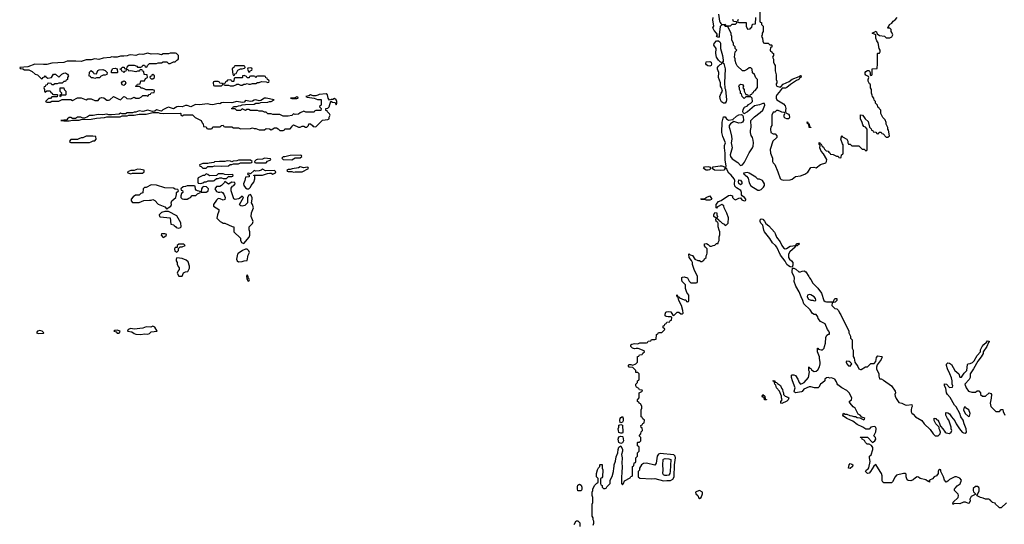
# Model space of a CAD drawing. Header units: inches. Extents: x 2601469 to 2753575, y 449403 to 582909.
# Tile 264 of 350: x 2667954 to 2679448, y 521835 to 527726. Entities that reach past the tile are written whole.
import ezdxf

# ---------------------------------------------------------------- set-up
doc = ezdxf.new("R2010")
doc.units = ezdxf.units.IN
doc.header["$MEASUREMENT"] = 0
doc.layers.add('C6562', color=7, linetype='Continuous')
doc.layers.add('C6572', color=7, linetype='Continuous')

msp = doc.modelspace()

# ---------------------------------------------------------------- linework, layer by layer
at = {"layer": 'C6562', "color": 4, "elevation": 12}
for points in [[(2669710, 527335), (2669690, 527326), (2669630, 527326), (2669610, 527318), (2669568, 527328), (2669490, 527325), (2669450, 527334), (2669390, 527319), (2669350, 527325), (2669310, 527309), (2669250, 527317), (2669230, 527314), (2669210, 527304), (2669170, 527299), (2669130, 527301), (2669090, 527289), (2669050, 527289), (2669030, 527294), (2669010, 527285), (2668930, 527279), (2668877, 527263), (2668830, 527269), (2668790, 527257), (2668730, 527257), (2668670, 527237), (2668610, 527244), (2668530, 527244), (2668510, 527241), (2668470, 527225), (2668330, 527217), (2668270, 527205), (2668230, 527203), (2668130, 527209), (2668050, 527177), (2667954, 527170), (2667958, 527158), (2667990, 527154), (2668010, 527142), (2668060, 527140), (2668100, 527120), (2668134, 527090), (2668162, 527082), (2668210, 527034), (2668222, 527038), (2668226, 527050), (2668242, 527058), (2668250, 527072), (2668258, 527058), (2668284, 527044), (2668327, 527053), (2668350, 527092), (2668372, 527092), (2668410, 527054), (2668446, 527090), (2668470, 527102), (2668490, 527105), (2668514, 527090), (2668522, 527070), (2668514, 527050), (2668514, 527030), (2668498, 527022), (2668490, 527006), (2668470, 527006), (2668450, 526986), (2668410, 526986), (2668390, 526978), (2668364, 526976), (2668347, 526967), (2668330, 526966), (2668322, 526982), (2668290, 526986), (2668278, 526982), (2668273, 526967), (2668258, 526962), (2668253, 526947), (2668238, 526942), (2668234, 526930), (2668242, 526910), (2668242, 526890), (2668250, 526882), (2668270, 526894), (2668310, 526894), (2668318, 526878), (2668334, 526870), (2668338, 526858), (2668350, 526854), (2668390, 526854), (2668394, 526850), (2668393, 526827), (2668330, 526826), (2668313, 526807), (2668290, 526806), (2668254, 526770), (2668270, 526762), (2668310, 526762), (2668330, 526774), (2668410, 526774), (2668450, 526794), (2668550, 526794), (2668570, 526782), (2668630, 526814), (2668670, 526814), (2668730, 526792), (2668750, 526802), (2668790, 526802), (2668830, 526782), (2668870, 526782), (2668889, 526811), (2668910, 526819), (2668935, 526815), (2668970, 526785), (2668990, 526785), (2669006, 526790), (2669050, 526831), (2669110, 526798), (2669130, 526792), (2669170, 526831), (2669190, 526822), (2669206, 526806), (2669250, 526802), (2669290, 526822), (2669310, 526812), (2669350, 526812), (2669375, 526825), (2669390, 526842), (2669430, 526842), (2669450, 526834), (2669467, 526853), (2669482, 526858), (2669487, 526873), (2669522, 526878), (2669526, 526890), (2669522, 526902), (2669510, 526906), (2669430, 526906), (2669416, 526916), (2669387, 526927), (2669368, 526928), (2669362, 526942), (2669350, 526946), (2669310, 526946), (2669306, 526950), (2669322, 526958), (2669330, 526974), (2669362, 526978), (2669367, 527013), (2669410, 527014), (2669422, 527038), (2669446, 527050), (2669442, 527082), (2669407, 527087), (2669402, 527122), (2669387, 527127), (2669382, 527142), (2669370, 527146), (2669358, 527142), (2669353, 527127), (2669330, 527126), (2669310, 527118), (2669250, 527128), (2669230, 527126), (2669222, 527142), (2669210, 527146), (2669198, 527142), (2669193, 527127), (2669178, 527122), (2669170, 527106), (2669162, 527122), (2669147, 527127), (2669142, 527142), (2669127, 527147), (2669127, 527153), (2669142, 527158), (2669150, 527174), (2669173, 527173), (2669178, 527158), (2669190, 527154), (2669202, 527158), (2669207, 527173), (2669230, 527194), (2669290, 527194), (2669322, 527182), (2669330, 527174), (2669370, 527174), (2669382, 527178), (2669390, 527194), (2669410, 527194), (2669418, 527178), (2669430, 527174), (2669442, 527178), (2669447, 527193), (2669470, 527214), (2669550, 527214), (2669570, 527222), (2669610, 527222), (2669630, 527234), (2669670, 527234), (2669690, 527214), (2669710, 527214), (2669750, 527234), (2669770, 527234), (2669787, 527253), (2669802, 527258), (2669806, 527270), (2669806, 527310), (2669786, 527330), (2669774, 527334)], [(2668830, 527038), (2668810, 527046), (2668787, 527047), (2668782, 527062), (2668766, 527066), (2668767, 527113), (2668790, 527132), (2668813, 527113), (2668818, 527098), (2668850, 527094), (2668867, 527133), (2668880, 527140), (2668924, 527144), (2668953, 527133), (2668974, 527110), (2668973, 527087), (2668950, 527078), (2668930, 527078), (2668898, 527062), (2668890, 527048), (2668850, 527046)], [(2669090, 527106), (2669027, 527107), (2669026, 527130), (2669042, 527158), (2669070, 527162), (2669093, 527153), (2669094, 527110)], [(2669170, 526958), (2669150, 526966), (2669142, 526990), (2669150, 527002), (2669170, 527012), (2669184, 527004), (2669192, 526990), (2669182, 526970)], [(2669510, 527086), (2669498, 527082), (2669493, 527067), (2669478, 527062), (2669474, 527050), (2669490, 527034), (2669510, 527034), (2669526, 527050), (2669526, 527070)], [(2668430, 526826), (2668426, 526830), (2668426, 526850), (2668442, 526858), (2668446, 526870), (2668428, 526888), (2668428, 526930), (2668470, 526932), (2668472, 526910), (2668494, 526890), (2668494, 526850), (2668490, 526846), (2668450, 526846), (2668438, 526842)], [(2668730, 526368), (2668692, 526348), (2668673, 526347), (2668644, 526336), (2668630, 526326), (2668550, 526326), (2668534, 526310), (2668538, 526298), (2668550, 526294), (2668750, 526292), (2668767, 526293), (2668790, 526302), (2668810, 526314), (2668830, 526314), (2668846, 526330), (2668842, 526362), (2668807, 526367)], [(2669330, 525982), (2669290, 525966), (2669250, 525966), (2669214, 525950), (2669218, 525938), (2669250, 525925), (2669270, 525934), (2669387, 525933), (2669406, 525950), (2669406, 525970), (2669370, 525979)], [(2669490, 525798), (2669430, 525766), (2669410, 525766), (2669394, 525750), (2669390, 525706), (2669370, 525698), (2669350, 525678), (2669304, 525676), (2669280, 525660), (2669254, 525630), (2669254, 525610), (2669270, 525594), (2669350, 525594), (2669403, 525617), (2669470, 525621), (2669490, 525618), (2669510, 525626), (2669530, 525616), (2669570, 525574), (2669650, 525542), (2669670, 525514), (2669686, 525530), (2669718, 525550), (2669728, 525570), (2669722, 525590), (2669729, 525610), (2669775, 525650), (2669786, 525686), (2669786, 525710), (2669806, 525730), (2669802, 525742), (2669770, 525746), (2669750, 525758), (2669650, 525762), (2669550, 525795)], [(2669690, 525488), (2669650, 525488), (2669610, 525475), (2669582, 525450), (2669585, 525430), (2669595, 525425), (2669712, 525412), (2669718, 525338), (2669753, 525333), (2669758, 525318), (2669773, 525313), (2669782, 525302), (2669810, 525294), (2669830, 525302), (2669838, 525310), (2669836, 525356), (2669790, 525438)], [(2669650, 525226), (2669610, 525226), (2669605, 525210), (2669630, 525182), (2669646, 525190), (2669666, 525210), (2669662, 525222)], [(2669870, 525106), (2669810, 525106), (2669794, 525090), (2669794, 525066), (2669770, 525066), (2669762, 525050), (2669765, 525025), (2669790, 525014), (2669806, 525030), (2669806, 525054), (2669827, 525073), (2669850, 525074), (2669886, 525090)], [(2669790, 524946), (2669782, 524930), (2669782, 524910), (2669792, 524892), (2669793, 524873), (2669804, 524844), (2669814, 524830), (2669814, 524810), (2669804, 524796), (2669793, 524767), (2669810, 524732), (2669850, 524734), (2669866, 524770), (2669890, 524782), (2669915, 524785), (2669935, 524825), (2669938, 524850), (2669919, 524899), (2669899, 524919), (2669850, 524938)], [(2669510, 524148), (2669484, 524136), (2669430, 524141), (2669390, 524127), (2669290, 524113), (2669250, 524122), (2669222, 524110), (2669214, 524090), (2669263, 524083), (2669290, 524061), (2669310, 524055), (2669370, 524051), (2669410, 524060), (2669450, 524056), (2669470, 524063), (2669490, 524084), (2669558, 524090), (2669530, 524138)], [(2668190, 524097), (2668162, 524090), (2668152, 524070), (2668170, 524063), (2668230, 524065), (2668235, 524070), (2668215, 524090)], [(2669090, 524101), (2669064, 524096), (2669054, 524090), (2669081, 524081), (2669090, 524067), (2669110, 524067), (2669118, 524070), (2669128, 524090)]]:
    msp.add_lwpolyline(points, close=True, dxfattribs=at)
for points in [[(2670000, 526733), (2669951, 526709), (2669910, 526724), (2669890, 526724), (2669851, 526709), (2669810, 526713), (2669790, 526709), (2669750, 526685), (2669690, 526704), (2669670, 526699), (2669650, 526684), (2669625, 526675), (2669610, 526658), (2669550, 526674), (2669530, 526658), (2669504, 526656), (2669450, 526669), (2669390, 526655), (2669350, 526662), (2669310, 526648), (2669290, 526648), (2669270, 526639), (2669210, 526638), (2669190, 526626), (2669150, 526626), (2669130, 526634), (2669117, 526623), (2669026, 526614), (2668994, 526614), (2668970, 526622), (2668925, 526615), (2668870, 526619), (2668810, 526609), (2668770, 526609), (2668747, 526593), (2668710, 526578), (2668690, 526578), (2668667, 526587), (2668630, 526588), (2668606, 526574), (2668570, 526573), (2668550, 526584), (2668530, 526584), (2668511, 526570), (2668504, 526556), (2668434, 526550), (2668470, 526545), (2668530, 526546), (2668570, 526554), (2668650, 526552), (2668670, 526562), (2668790, 526565), (2668850, 526578), (2668944, 526584), (2668973, 526593), (2669127, 526593), (2669150, 526602), (2669210, 526602), (2669228, 526612), (2669290, 526612), (2669350, 526622), (2669430, 526625), (2669510, 526642), (2669570, 526642), (2669590, 526634), (2669630, 526632), (2669830, 526634), (2669834, 526630), (2669834, 526610), (2669850, 526602), (2669870, 526614), (2669970, 526614), (2670000, 526587)], [(2670000, 525783), (2669990, 525786), (2669910, 525786), (2669890, 525778), (2669864, 525776), (2669834, 525750), (2669838, 525738), (2669853, 525733), (2669858, 525718), (2669858, 525710), (2669843, 525697), (2669836, 525670), (2669836, 525650), (2669843, 525643), (2669850, 525636), (2669870, 525631), (2669909, 525631), (2669930, 525642), (2669948, 525652), (2669968, 525672), (2670000, 525673)]]:
    msp.add_lwpolyline(points, dxfattribs=at)
at = {"layer": 'C6572', "color": 4}
for points, elevation in [([(2676593, 527813), (2676594, 527710), (2676598, 527698), (2676613, 527693), (2676614, 527670), (2676634, 527650), (2676634, 527590), (2676622, 527570), (2676622, 527550), (2676612, 527530), (2676625, 527510), (2676630, 527474), (2676638, 527458), (2676650, 527454), (2676690, 527454), (2676710, 527434), (2676730, 527434), (2676734, 527430), (2676733, 527407), (2676718, 527402), (2676714, 527370), (2676718, 527358), (2676733, 527353), (2676738, 527338), (2676754, 527330), (2676752, 527308), (2676742, 527290), (2676753, 527267), (2676754, 527230), (2676764, 527204), (2676774, 527190), (2676772, 527130), (2676784, 527084), (2676785, 527030), (2676791, 527010), (2676791, 526989), (2676784, 526976), (2676784, 526964), (2676794, 526950), (2676830, 526938), (2676839, 526941), (2676867, 526973), (2676936, 527004), (2676970, 527033), (2677055, 527065), (2677070, 527075), (2677078, 527070), (2677071, 527050), (2677058, 527042), (2677050, 527030), (2677022, 527018), (2676951, 526970), (2676910, 526933), (2676893, 526927), (2676854, 526926), (2676820, 526880), (2676791, 526850), (2676783, 526830), (2676783, 526810), (2676791, 526791), (2676870, 526745), (2676890, 526722), (2676898, 526690), (2676892, 526670), (2676893, 526653), (2676898, 526638), (2676930, 526622), (2676938, 526610), (2676942, 526590), (2676934, 526570), (2676910, 526568), (2676890, 526578), (2676878, 526590), (2676878, 526610), (2676886, 526630), (2676882, 526642), (2676850, 526646), (2676836, 526656), (2676810, 526666), (2676790, 526666), (2676770, 526646), (2676750, 526646), (2676734, 526610), (2676734, 526490), (2676724, 526476), (2676718, 526450), (2676722, 526410), (2676750, 526392), (2676772, 526392), (2676794, 526370), (2676792, 526350), (2676745, 526310), (2676716, 526210), (2676718, 526170), (2676742, 526110), (2676742, 526070), (2676750, 526054), (2676770, 526034), (2676806, 525950), (2676830, 525874), (2676842, 525862), (2676870, 525851), (2676950, 525856), (2676970, 525865), (2677010, 525897), (2677070, 525905), (2677118, 525922), (2677154, 525946), (2677190, 526001), (2677224, 526004), (2677250, 525996), (2677304, 526036), (2677363, 526057), (2677374, 526070), (2677376, 526096), (2677339, 526159), (2677309, 526190), (2677295, 526230), (2677298, 526258), (2677288, 526270), (2677286, 526294), (2677294, 526290), (2677298, 526278), (2677310, 526274), (2677322, 526250), (2677339, 526239), (2677350, 526214), (2677370, 526194), (2677393, 526193), (2677398, 526178), (2677413, 526173), (2677418, 526158), (2677450, 526154), (2677464, 526144), (2677490, 526134), (2677510, 526134), (2677518, 526118), (2677530, 526114), (2677542, 526118), (2677546, 526150), (2677562, 526158), (2677566, 526170), (2677567, 526267), (2677558, 526278), (2677538, 526330), (2677550, 526374), (2677558, 526358), (2677611, 526331), (2677622, 526310), (2677622, 526290), (2677630, 526274), (2677650, 526274), (2677670, 526254), (2677750, 526252), (2677790, 526214), (2677813, 526213), (2677830, 526194), (2677842, 526198), (2677846, 526210), (2677846, 526450), (2677826, 526470), (2677810, 526478), (2677797, 526497), (2677790, 526526), (2677769, 526569), (2677770, 526614), (2677794, 526610), (2677810, 526594), (2677822, 526570), (2677857, 526537), (2677874, 526470), (2677893, 526453), (2677898, 526438), (2677913, 526433), (2677918, 526418), (2677950, 526414), (2677958, 526398), (2677970, 526394), (2677982, 526398), (2677987, 526413), (2678010, 526414), (2678018, 526398), (2678033, 526393), (2678070, 526354), (2678090, 526354), (2678106, 526370), (2678096, 526436), (2678088, 526448), (2678087, 526467), (2678068, 526508), (2678067, 526527), (2678056, 526556), (2678030, 526586), (2678008, 526630), (2678006, 526670), (2677986, 526690), (2677982, 526702), (2677970, 526706), (2677966, 526730), (2677946, 526750), (2677946, 526770), (2677928, 526788), (2677926, 526810), (2677908, 526830), (2677907, 526847), (2677898, 526870), (2677898, 526910), (2677886, 526930), (2677886, 526970), (2677876, 526976), (2677858, 527010), (2677858, 527030), (2677866, 527050), (2677862, 527062), (2677830, 527078), (2677822, 527090), (2677822, 527110), (2677830, 527122), (2677850, 527132), (2677872, 527132), (2677882, 527110), (2677882, 527082), (2677890, 527074), (2677902, 527078), (2677906, 527090), (2677907, 527153), (2677962, 527158), (2677968, 527210), (2677966, 527330), (2677970, 527334), (2677990, 527334), (2677998, 527350), (2677998, 527370), (2677986, 527390), (2677976, 527456), (2677960, 527480), (2677949, 527509), (2677948, 527548), (2677906, 527570), (2677951, 527591), (2677962, 527562), (2677990, 527542), (2678050, 527534), (2678070, 527514), (2678110, 527514), (2678135, 527525), (2678146, 527550), (2678136, 527576), (2678126, 527590), (2678126, 527610), (2678110, 527626), (2678090, 527626), (2678088, 527630), (2678098, 527642), (2678109, 527670), (2678135, 527685), (2678150, 527711), (2678175, 527725), (2678199, 527750)], 8), ([(2674647, 521827), (2674658, 521850), (2674658, 521870), (2674648, 521888), (2674648, 521910), (2674638, 521930), (2674638, 522070), (2674646, 522090), (2674646, 522150), (2674638, 522170), (2674638, 522210), (2674646, 522230), (2674646, 522250), (2674668, 522292), (2674690, 522314), (2674702, 522318), (2674706, 522330), (2674706, 522370), (2674688, 522390), (2674688, 522428), (2674698, 522470), (2674710, 522494), (2674726, 522510), (2674726, 522530), (2674730, 522534), (2674752, 522532), (2674752, 522490), (2674762, 522470), (2674758, 522390), (2674750, 522378), (2674734, 522370), (2674734, 522310), (2674738, 522298), (2674754, 522290), (2674754, 522270), (2674770, 522254), (2674790, 522254), (2674802, 522258), (2674807, 522273), (2674846, 522310), (2674846, 522350), (2674870, 522394), (2674887, 522453), (2674888, 522490), (2674895, 522510), (2674895, 522530), (2674910, 522574), (2674916, 522624), (2674938, 522670), (2674942, 522710), (2674950, 522734), (2674973, 522753), (2674992, 522710), (2674992, 522690), (2674981, 522650), (2674987, 522610), (2674983, 522550), (2674987, 522510), (2674985, 522435), (2674978, 522390), (2674978, 522310), (2674990, 522298), (2675002, 522310), (2675016, 522344), (2675082, 522378), (2675087, 522393), (2675102, 522398), (2675106, 522410), (2675106, 522510), (2675122, 522518), (2675127, 522553), (2675142, 522558), (2675146, 522570), (2675146, 522610), (2675166, 522630), (2675166, 522670), (2675186, 522690), (2675186, 522730), (2675182, 522742), (2675166, 522750), (2675166, 522790), (2675170, 522794), (2675190, 522794), (2675206, 522810), (2675206, 522850), (2675186, 522870), (2675206, 522890), (2675207, 522913), (2675226, 522930), (2675222, 522962), (2675207, 522967), (2675206, 522990), (2675222, 522998), (2675227, 523013), (2675242, 523018), (2675246, 523050), (2675227, 523067), (2675222, 523082), (2675208, 523090), (2675208, 523170), (2675218, 523190), (2675216, 523216), (2675200, 523240), (2675186, 523250), (2675182, 523262), (2675167, 523267), (2675166, 523290), (2675186, 523310), (2675186, 523370), (2675226, 523390), (2675222, 523402), (2675190, 523406), (2675182, 523422), (2675156, 523436), (2675146, 523450), (2675146, 523470), (2675166, 523490), (2675166, 523510), (2675182, 523518), (2675186, 523530), (2675186, 523590), (2675170, 523606), (2675148, 523608), (2675146, 523630), (2675110, 523666), (2675070, 523668), (2675058, 523690), (2675070, 523702), (2675090, 523702), (2675110, 523694), (2675146, 523710), (2675166, 523730), (2675167, 523793), (2675182, 523798), (2675190, 523814), (2675222, 523818), (2675227, 523833), (2675246, 523850), (2675242, 523862), (2675173, 523887), (2675150, 523888), (2675130, 523882), (2675106, 523890), (2675088, 523910), (2675088, 523930), (2675101, 523939), (2675130, 523945), (2675170, 523942), (2675193, 523953), (2675270, 523954), (2675282, 523958), (2675290, 523974), (2675322, 523978), (2675330, 523994), (2675370, 523994), (2675382, 523998), (2675387, 524053), (2675402, 524058), (2675410, 524074), (2675450, 524074), (2675486, 524110), (2675482, 524122), (2675466, 524130), (2675467, 524153), (2675482, 524158), (2675486, 524170), (2675502, 524178), (2675510, 524194), (2675542, 524198), (2675547, 524213), (2675562, 524218), (2675566, 524250), (2675558, 524258), (2675524, 524256), (2675501, 524261), (2675488, 524270), (2675488, 524290), (2675498, 524310), (2675505, 524315), (2675530, 524321), (2675556, 524316), (2675578, 524278), (2675590, 524274), (2675628, 524312), (2675650, 524311), (2675670, 524292), (2675690, 524292), (2675698, 524302), (2675697, 524330), (2675678, 524390), (2675648, 524450), (2675642, 524482), (2675628, 524490), (2675626, 524510), (2675630, 524514), (2675634, 524494), (2675654, 524490), (2675658, 524478), (2675710, 524454), (2675730, 524454), (2675738, 524438), (2675750, 524434), (2675762, 524438), (2675766, 524450), (2675766, 524510), (2675740, 524540), (2675728, 524590), (2675728, 524630), (2675689, 524669), (2675682, 524690), (2675683, 524717), (2675690, 524722), (2675710, 524725), (2675750, 524712), (2675770, 524674), (2675790, 524654), (2675850, 524654), (2675862, 524658), (2675866, 524670), (2675868, 524730), (2675828, 524810), (2675809, 524869), (2675808, 524890), (2675795, 524915), (2675769, 524950), (2675766, 524990), (2675770, 524992), (2675782, 524982), (2675810, 524972), (2675834, 524930), (2675870, 524914), (2675890, 524914), (2675904, 524904), (2675916, 524904), (2675942, 524918), (2675947, 524933), (2675966, 524950), (2675966, 524970), (2675976, 524984), (2675980, 525000), (2675978, 525050), (2675958, 525070), (2675950, 525086), (2675949, 525111), (2675970, 525112), (2675990, 525102), (2676010, 525082), (2676030, 525082), (2676048, 525092), (2676067, 525093), (2676088, 525112), (2676106, 525114), (2676106, 525126), (2676118, 525150), (2676118, 525190), (2676127, 525213), (2676128, 525250), (2676118, 525270), (2676109, 525309), (2676108, 525348), (2676102, 525362), (2676090, 525366), (2676082, 525390), (2676086, 525410), (2676058, 525430), (2676058, 525450), (2676070, 525474), (2676091, 525471), (2676091, 525450), (2676098, 525430), (2676094, 525410), (2676114, 525390), (2676118, 525378), (2676130, 525374), (2676154, 525350), (2676178, 525338), (2676190, 525322), (2676206, 525330), (2676226, 525350), (2676227, 525413), (2676210, 525466), (2676178, 525530), (2676174, 525554), (2676150, 525568), (2676098, 525542), (2676090, 525526), (2676086, 525530), (2676086, 525570), (2676110, 525602), (2676143, 525617), (2676230, 525675), (2676250, 525676), (2676274, 525670), (2676274, 525650), (2676294, 525630), (2676310, 525622), (2676350, 525642), (2676370, 525645), (2676385, 525625), (2676410, 525611), (2676425, 525615), (2676430, 525622), (2676431, 525630), (2676416, 525650), (2676389, 525669), (2676382, 525682), (2676381, 525710), (2676374, 525734), (2676322, 525762), (2676304, 525784), (2676300, 525810), (2676303, 525850), (2676296, 525870), (2676261, 525910), (2676233, 525933), (2676214, 525970), (2676210, 525988), (2676190, 525988), (2676172, 525968), (2676130, 525964), (2676066, 525970), (2676038, 525990), (2676048, 526010), (2676130, 526021), (2676150, 526020), (2676182, 526010), (2676190, 525994), (2676203, 526017), (2676191, 526090), (2676191, 526170), (2676182, 526230), (2676182, 526258), (2676192, 526290), (2676163, 526363), (2676151, 526411), (2676154, 526530), (2676170, 526594), (2676190, 526592), (2676206, 526570), (2676230, 526555), (2676277, 526563), (2676320, 526600), (2676350, 526616), (2676379, 526619), (2676391, 526611), (2676398, 526598), (2676404, 526550), (2676391, 526529), (2676378, 526522), (2676350, 526519), (2676290, 526539), (2676250, 526510), (2676238, 526490), (2676235, 526470), (2676244, 526450), (2676265, 526365), (2676266, 526330), (2676258, 526290), (2676272, 526232), (2676248, 526150), (2676253, 526130), (2676270, 526103), (2676339, 526059), (2676370, 526025), (2676390, 526031), (2676417, 526063), (2676470, 526172), (2676509, 526230), (2676515, 526250), (2676521, 526290), (2676518, 526318), (2676509, 526350), (2676494, 526374), (2676485, 526410), (2676486, 526434), (2676494, 526470), (2676489, 526550), (2676530, 526591), (2676599, 526641), (2676629, 526670), (2676653, 526730), (2676648, 526748), (2676630, 526749), (2676590, 526732), (2676530, 526721), (2676450, 526649), (2676409, 526629), (2676397, 526650), (2676401, 526679), (2676415, 526705), (2676450, 526722), (2676463, 526737), (2676490, 526752), (2676508, 526770), (2676506, 526810), (2676490, 526826), (2676430, 526826), (2676410, 526806), (2676386, 526830), (2676382, 526862), (2676370, 526866), (2676368, 526888), (2676358, 526910), (2676358, 526930), (2676349, 526951), (2676356, 526964), (2676368, 526972), (2676391, 526971), (2676402, 526950), (2676394, 526930), (2676412, 526912), (2676413, 526893), (2676430, 526854), (2676450, 526854), (2676458, 526838), (2676470, 526834), (2676482, 526838), (2676487, 526853), (2676502, 526858), (2676507, 526873), (2676522, 526878), (2676526, 526890), (2676540, 526900), (2676567, 526933), (2676566, 527030), (2676548, 527048), (2676530, 527086), (2676510, 527106), (2676506, 527150), (2676490, 527166), (2676470, 527166), (2676452, 527148), (2676414, 527130), (2676390, 527128), (2676328, 527188), (2676318, 527210), (2676308, 527248), (2676308, 527270), (2676298, 527290), (2676306, 527350), (2676326, 527370), (2676306, 527390), (2676306, 527410), (2676288, 527428), (2676287, 527447), (2676268, 527490), (2676268, 527530), (2676258, 527550), (2676258, 527570), (2676222, 527642), (2676190, 527646), (2676182, 527662), (2676150, 527666), (2676130, 527646), (2676118, 527550), (2676121, 527530), (2676110, 527519), (2676090, 527529), (2676098, 527550), (2676089, 527570), (2676061, 527601), (2676046, 527630), (2676056, 527650), (2676045, 527725), (2676049, 527750)], 8), ([(2676112, 527790), (2676125, 527710), (2676130, 527692), (2676140, 527680), (2676150, 527672), (2676190, 527674), (2676198, 527658), (2676210, 527654), (2676250, 527654), (2676270, 527674), (2676310, 527674), (2676326, 527690), (2676322, 527702), (2676287, 527707), (2676278, 527730)], 8), ([(2676342, 527730), (2676334, 527710), (2676338, 527698), (2676350, 527694), (2676433, 527693), (2676434, 527650), (2676450, 527614), (2676482, 527618), (2676488, 527632), (2676502, 527638), (2676507, 527673), (2676542, 527678), (2676548, 527750)], 8), ([(2670000, 526587), (2670004, 526584), (2670074, 526550), (2670084, 526524), (2670094, 526510), (2670098, 526478), (2670130, 526474), (2670138, 526458), (2670150, 526454), (2670190, 526454), (2670202, 526458), (2670210, 526474), (2670290, 526474), (2670302, 526478), (2670307, 526493), (2670330, 526494), (2670338, 526478), (2670350, 526474), (2670430, 526474), (2670450, 526462), (2670510, 526462), (2670530, 526452), (2670650, 526458), (2670670, 526465), (2670690, 526458), (2670710, 526458), (2670750, 526442), (2670810, 526442), (2670830, 526458), (2670870, 526451), (2670890, 526442), (2670930, 526462), (2670950, 526462), (2670970, 526452), (2670990, 526432), (2671030, 526434), (2671042, 526438), (2671050, 526452), (2671110, 526454), (2671130, 526474), (2671138, 526490), (2671150, 526498), (2671210, 526472), (2671227, 526473), (2671250, 526482), (2671270, 526482), (2671290, 526472), (2671307, 526473), (2671326, 526490), (2671330, 526512), (2671350, 526512), (2671374, 526490), (2671378, 526478), (2671410, 526474), (2671490, 526554), (2671550, 526562), (2671566, 526570), (2671566, 526590), (2671578, 526610), (2671570, 526626), (2671546, 526650), (2671542, 526662), (2671528, 526668), (2671526, 526690), (2671550, 526692), (2671568, 526710), (2671586, 526774), (2671604, 526764), (2671638, 526758), (2671650, 526734), (2671658, 526750), (2671658, 526770), (2671648, 526790), (2671630, 526808), (2671610, 526795), (2671590, 526795), (2671570, 526786), (2671554, 526810), (2671549, 526850), (2671530, 526861), (2671450, 526853), (2671436, 526844), (2671410, 526837), (2671379, 526839), (2671350, 526848), (2671330, 526838), (2671294, 526830), (2671310, 526822), (2671392, 526812), (2671430, 526794), (2671473, 526793), (2671474, 526730), (2671458, 526722), (2671454, 526710), (2671474, 526690), (2671470, 526666), (2671410, 526666), (2671398, 526662), (2671390, 526646), (2671293, 526647), (2671270, 526658), (2671230, 526638), (2671210, 526622), (2671170, 526618), (2671150, 526628), (2671131, 526609), (2671090, 526599), (2671030, 526599), (2670990, 526618), (2670910, 526618), (2670890, 526628), (2670850, 526628), (2670830, 526646), (2670810, 526646), (2670790, 526658), (2670750, 526658), (2670730, 526666), (2670650, 526668), (2670630, 526678), (2670604, 526676), (2670590, 526668), (2670550, 526686), (2670530, 526666), (2670490, 526666), (2670470, 526686), (2670430, 526686), (2670426, 526690), (2670442, 526698), (2670450, 526712), (2670487, 526713), (2670510, 526722), (2670536, 526724), (2670550, 526732), (2670590, 526738), (2670690, 526742), (2670709, 526751), (2670748, 526752), (2670770, 526758), (2670850, 526765), (2670870, 526772), (2670890, 526772), (2670926, 526790), (2670830, 526809), (2670810, 526809), (2670770, 526782), (2670750, 526779), (2670710, 526789), (2670692, 526788), (2670670, 526774), (2670650, 526773), (2670590, 526782), (2670575, 526765), (2670550, 526759), (2670490, 526773), (2670430, 526757), (2670330, 526761), (2670310, 526757), (2670290, 526745), (2670270, 526749), (2670210, 526733), (2670176, 526736), (2670150, 526745), (2670050, 526733), (2670010, 526737), (2670000, 526733)], 12), ([(2670000, 525673), (2670010, 525674), (2670028, 525692), (2670066, 525710), (2670062, 525722), (2670028, 525728), (2670016, 525736), (2670008, 525748), (2670002, 525782), (2670000, 525783)], 12), ([(2679473, 522087), (2679410, 522026), (2679390, 522026), (2679380, 522040), (2679346, 522070), (2679342, 522082), (2679306, 522090), (2679302, 522102), (2679286, 522110), (2679282, 522122), (2679267, 522127), (2679230, 522128), (2679202, 522142), (2679169, 522149), (2679130, 522166), (2679126, 522174), (2679136, 522184), (2679155, 522225), (2679154, 522254), (2679150, 522266), (2679136, 522276), (2679110, 522278), (2679086, 522254), (2679085, 522230), (2679090, 522214), (2679114, 522186), (2679060, 522160), (2679045, 522130), (2679051, 522109), (2679037, 522083), (2679030, 522078), (2678994, 522094), (2678970, 522094), (2678930, 522075), (2678862, 522078), (2678854, 522070), (2678846, 522070), (2678850, 522094), (2678908, 522150), (2678915, 522170), (2678910, 522186), (2678868, 522228), (2678868, 522250), (2678880, 522260), (2678896, 522284), (2678933, 522307), (2678948, 522350), (2678930, 522375), (2678890, 522389), (2678870, 522389), (2678810, 522358), (2678790, 522338), (2678768, 522328), (2678748, 522350), (2678738, 522390), (2678706, 522450), (2678706, 522470), (2678696, 522476), (2678690, 522478), (2678682, 522470), (2678674, 522450), (2678674, 522430), (2678657, 522403), (2678630, 522388), (2678610, 522368), (2678574, 522350), (2678574, 522326), (2678558, 522338), (2678550, 522338), (2678530, 522355), (2678466, 522370), (2678447, 522387), (2678430, 522388), (2678410, 522378), (2678384, 522356), (2678357, 522343), (2678325, 522345), (2678314, 522354), (2678302, 522390), (2678302, 522422), (2678290, 522428), (2678270, 522428), (2678190, 522408), (2678172, 522390), (2678142, 522330), (2678130, 522318), (2678040, 522320), (2678030, 522326), (2678024, 522344), (2678023, 522403), (2678015, 522430), (2677998, 522450), (2677950, 522534), (2677925, 522515), (2677886, 522450), (2677870, 522434), (2677850, 522429), (2677829, 522450), (2677834, 522466), (2677858, 522482), (2677866, 522494), (2677883, 522570), (2677874, 522610), (2677875, 522630), (2677894, 522646), (2677912, 522708), (2677912, 522730), (2677897, 522757), (2677870, 522769), (2677849, 522769), (2677828, 522790), (2677815, 522815), (2677788, 522830), (2677786, 522846), (2677766, 522850), (2677770, 522854), (2677850, 522854), (2677910, 522792), (2677935, 522810), (2677948, 522830), (2677946, 522850), (2677926, 522870), (2677950, 522914), (2677954, 522950), (2677948, 522968), (2677930, 522978), (2677890, 522968), (2677870, 522946), (2677830, 522946), (2677798, 522970), (2677730, 523002), (2677678, 523038), (2677609, 523069), (2677570, 523098), (2677562, 523110), (2677570, 523131), (2677590, 523122), (2677610, 523122), (2677645, 523105), (2677670, 523102), (2677690, 523092), (2677710, 523094), (2677730, 523082), (2677760, 523080), (2677810, 523054), (2677816, 523064), (2677818, 523070), (2677810, 523078), (2677786, 523086), (2677766, 523110), (2677743, 523123), (2677708, 523190), (2677685, 523205), (2677648, 523250), (2677638, 523270), (2677666, 523290), (2677668, 523310), (2677638, 523370), (2677610, 523398), (2677550, 523428), (2677503, 523463), (2677495, 523475), (2677490, 523498), (2677468, 523530), (2677430, 523544), (2677410, 523542), (2677390, 523548), (2677373, 523547), (2677354, 523530), (2677351, 523509), (2677331, 523489), (2677302, 523470), (2677284, 523436), (2677274, 523430), (2677231, 523429), (2677190, 523439), (2677170, 523439), (2677108, 523412), (2677090, 523386), (2677080, 523380), (2677009, 523369), (2676998, 523378), (2676995, 523390), (2677008, 523430), (2676974, 523510), (2676964, 523550), (2676965, 523575), (2676970, 523582), (2676990, 523582), (2677010, 523571), (2677038, 523530), (2677052, 523490), (2677070, 523472), (2677090, 523478), (2677110, 523491), (2677164, 523550), (2677175, 523615), (2677168, 523632), (2677166, 523670), (2677170, 523672), (2677178, 523658), (2677190, 523654), (2677198, 523638), (2677230, 523621), (2677250, 523623), (2677270, 523638), (2677290, 523674), (2677299, 523710), (2677299, 523730), (2677289, 523770), (2677289, 523790), (2677269, 523850), (2677268, 523892), (2677272, 523892), (2677278, 523878), (2677310, 523872), (2677327, 523873), (2677346, 523890), (2677348, 523910), (2677362, 523950), (2677363, 524017), (2677376, 524044), (2677394, 524054), (2677406, 524054), (2677408, 524070), (2677401, 524090), (2677384, 524110), (2677357, 524177), (2677303, 524203), (2677277, 524237), (2677270, 524258), (2677250, 524286), (2677230, 524286), (2677210, 524298), (2677180, 524340), (2677109, 524410), (2677098, 524450), (2677075, 524490), (2677055, 524550), (2677015, 524615), (2676994, 524670), (2676998, 524710), (2676995, 524730), (2676972, 524770), (2676970, 524790), (2676975, 524825), (2676990, 524827), (2677015, 524815), (2677050, 524784), (2677070, 524783), (2677090, 524792), (2677110, 524794), (2677130, 524782), (2677166, 524730), (2677172, 524712), (2677190, 524694), (2677211, 524651), (2677271, 524591), (2677315, 524535), (2677342, 524450), (2677357, 524437), (2677371, 524431), (2677447, 524433), (2677458, 524442), (2677458, 524450), (2677470, 524471), (2677494, 524470), (2677492, 524450), (2677472, 524430), (2677438, 524422), (2677434, 524390), (2677470, 524354), (2677492, 524352), (2677514, 524330), (2677524, 524304), (2677540, 524280), (2677632, 524090), (2677632, 524070), (2677654, 524030), (2677654, 524010), (2677672, 523990), (2677672, 523890), (2677682, 523870), (2677685, 523795), (2677695, 523775), (2677705, 523730), (2677739, 523679), (2677750, 523652), (2677770, 523642), (2677776, 523644), (2677828, 523672), (2677850, 523674), (2677890, 523714), (2677930, 523712), (2677950, 523734), (2677957, 523783), (2677970, 523801), (2678015, 523795), (2678022, 523790), (2678010, 523758), (2677962, 523698), (2677956, 523670), (2677957, 523650), (2677984, 523590), (2677983, 523563), (2677990, 523534), (2678010, 523532), (2678039, 523519), (2678131, 523451), (2678172, 523390), (2678178, 523370), (2678171, 523350), (2678173, 523330), (2678185, 523305), (2678217, 523257), (2678250, 523248), (2678289, 523229), (2678310, 523225), (2678370, 523234), (2678372, 523210), (2678364, 523196), (2678359, 523170), (2678359, 523150), (2678370, 523131), (2678383, 523123), (2678410, 523091), (2678486, 523046), (2678511, 523010), (2678583, 522943), (2678616, 522890), (2678642, 522870), (2678675, 522870), (2678699, 522890), (2678702, 522910), (2678696, 522936), (2678689, 522950), (2678688, 522970), (2678649, 523010), (2678630, 523046), (2678630, 523074), (2678650, 523072), (2678658, 523058), (2678671, 523051), (2678685, 523030), (2678702, 522982), (2678731, 522951), (2678758, 522910), (2678770, 522903), (2678810, 522896), (2678829, 522910), (2678835, 522930), (2678829, 522950), (2678829, 522970), (2678799, 523050), (2678784, 523070), (2678765, 523110), (2678765, 523135), (2678770, 523142), (2678790, 523138), (2678810, 523125), (2678831, 523090), (2678870, 523042), (2678885, 523010), (2678925, 522950), (2678958, 522910), (2678970, 522903), (2678990, 522901), (2679008, 522910), (2679002, 522950), (2678978, 523010), (2678969, 523050), (2678942, 523090), (2678929, 523130), (2678886, 523206), (2678866, 523226), (2678816, 523316), (2678784, 523350), (2678774, 523370), (2678765, 523425), (2678749, 523450), (2678750, 523474), (2678774, 523470), (2678810, 523434), (2678842, 523438), (2678846, 523450), (2678838, 523470), (2678839, 523510), (2678830, 523546), (2678813, 523593), (2678783, 523650), (2678773, 523690), (2678775, 523705), (2678790, 523722), (2678810, 523718), (2678830, 523701), (2678870, 523632), (2678918, 523590), (2678930, 523554), (2678950, 523552), (2678980, 523600), (2679010, 523632), (2679020, 523700), (2679026, 523710), (2679050, 523711), (2679076, 523724), (2679096, 523744), (2679130, 523806), (2679169, 523850), (2679169, 523871), (2679189, 523910), (2679210, 523935), (2679240, 523960), (2679250, 523976), (2679270, 523974), (2679271, 523970), (2679262, 523958), (2679243, 523910), (2679202, 523850), (2679201, 523830), (2679177, 523790), (2679139, 523741), (2679090, 523650), (2679051, 523590), (2679048, 523550), (2679036, 523524), (2678988, 523470), (2679001, 523430), (2679030, 523391), (2679070, 523378), (2679110, 523378), (2679130, 523392), (2679150, 523392), (2679171, 523371), (2679172, 523352), (2679193, 523333), (2679230, 523332), (2679270, 523371), (2679290, 523362), (2679298, 523350), (2679294, 523306), (2679282, 523250), (2679285, 523230), (2679292, 523210), (2679350, 523154), (2679390, 523154), (2679410, 523174), (2679430, 523174), (2679433, 523153), (2679454, 523110)], 4), ([(2674428, 521832), (2674450, 521874), (2674470, 521874), (2674492, 521852), (2674494, 521810)], 8)]:
    msp.add_lwpolyline(points, dxfattribs=dict(at, elevation=elevation))
for points, elevation in [([(2676170, 526752), (2676147, 526767), (2676134, 526790), (2676127, 526830), (2676143, 526870), (2676159, 526890), (2676147, 526930), (2676135, 526950), (2676133, 526990), (2676110, 527050), (2676114, 527110), (2676100, 527150), (2676101, 527170), (2676110, 527185), (2676130, 527202), (2676149, 527210), (2676148, 527228), (2676130, 527236), (2676110, 527252), (2676087, 527290), (2676081, 527330), (2676086, 527390), (2676059, 527430), (2676061, 527450), (2676090, 527479), (2676110, 527481), (2676117, 527477), (2676128, 527468), (2676134, 527454), (2676134, 527390), (2676159, 527310), (2676167, 527253), (2676165, 527235), (2676154, 527230), (2676175, 527215), (2676191, 527151), (2676181, 526990), (2676187, 526927), (2676194, 526910), (2676206, 526790), (2676202, 526770), (2676190, 526753)], 8), ([(2676010, 527184), (2675987, 527187), (2675970, 527198), (2675965, 527210), (2675967, 527233), (2676010, 527237), (2676025, 527230), (2676030, 527206), (2676025, 527190)], 8), ([(2670570, 527186), (2670470, 527186), (2670458, 527182), (2670453, 527167), (2670438, 527162), (2670434, 527150), (2670442, 527090), (2670450, 527074), (2670462, 527078), (2670467, 527093), (2670482, 527098), (2670502, 527138), (2670530, 527154), (2670550, 527154), (2670578, 527162), (2670586, 527170), (2670582, 527182)], 12), ([(2670650, 527166), (2670618, 527162), (2670614, 527150), (2670630, 527114), (2670642, 527118), (2670647, 527133), (2670662, 527138), (2670666, 527150), (2670662, 527162)], 12), ([(2670270, 527006), (2670230, 527006), (2670218, 527002), (2670214, 526990), (2670218, 526958), (2670230, 526954), (2670310, 526954), (2670326, 526970), (2670322, 526982), (2670290, 526986), (2670282, 527002)], 12), ([(2670575, 527075), (2670554, 527070), (2670554, 527050), (2670550, 527046), (2670470, 527046), (2670458, 527042), (2670454, 527010), (2670450, 527006), (2670430, 527006), (2670422, 527022), (2670410, 527026), (2670378, 527022), (2670373, 527007), (2670358, 527002), (2670353, 526987), (2670338, 526982), (2670334, 526970), (2670350, 526962), (2670390, 526962), (2670410, 526954), (2670450, 526954), (2670476, 526964), (2670490, 526974), (2670510, 526974), (2670530, 526962), (2670550, 526962), (2670570, 526974), (2670590, 526974), (2670610, 526982), (2670630, 526974), (2670650, 526974), (2670670, 526982), (2670710, 526982), (2670730, 526994), (2670750, 526994), (2670776, 527004), (2670830, 527002), (2670850, 526994), (2670862, 526998), (2670866, 527010), (2670862, 527022), (2670847, 527027), (2670842, 527042), (2670827, 527047), (2670822, 527062), (2670810, 527066), (2670730, 527066), (2670718, 527062), (2670710, 527046), (2670702, 527062), (2670690, 527066), (2670650, 527066), (2670638, 527062), (2670633, 527047), (2670610, 527046), (2670602, 527062)], 12), ([(2671190, 526826), (2671165, 526815), (2671114, 526810), (2671130, 526805), (2671190, 526806), (2671206, 526810), (2671202, 526822)], 12), ([(2677190, 526466), (2677170, 526469), (2677167, 526507), (2677150, 526509), (2677146, 526534), (2677150, 526534), (2677154, 526526), (2677154, 526514), (2677171, 526510), (2677174, 526474), (2677190, 526472)], 8), ([(2670650, 526086), (2670510, 526086), (2670490, 526078), (2670446, 526074), (2670430, 526066), (2670414, 526074), (2670377, 526077), (2670348, 526072), (2670288, 526072), (2670230, 526068), (2670219, 526061), (2670167, 526053), (2670150, 526046), (2670090, 526046), (2670054, 526030), (2670058, 526018), (2670073, 526013), (2670090, 525994), (2670130, 525994), (2670150, 526014), (2670210, 526012), (2670230, 526022), (2670310, 526018), (2670390, 526022), (2670410, 526034), (2670430, 526034), (2670450, 526042), (2670510, 526042), (2670530, 526054), (2670650, 526054), (2670662, 526058), (2670666, 526070)], 12), ([(2670810, 526108), (2670790, 526098), (2670725, 526095), (2670714, 526090), (2670694, 526070), (2670698, 526058), (2670710, 526054), (2670830, 526054), (2670847, 526073), (2670886, 526090), (2670882, 526102)], 12), ([(2671230, 526146), (2671110, 526142), (2671050, 526126), (2671030, 526126), (2671014, 526110), (2671030, 526094), (2671130, 526092), (2671150, 526102), (2671170, 526114), (2671230, 526114), (2671246, 526130), (2671242, 526142)], 12), ([(2670790, 525986), (2670774, 525970), (2670750, 525962), (2670710, 525958), (2670690, 525966), (2670650, 525926), (2670630, 525935), (2670614, 525930), (2670618, 525918), (2670634, 525914), (2670634, 525890), (2670590, 525886), (2670582, 525850), (2670566, 525810), (2670571, 525791), (2670590, 525762), (2670610, 525751), (2670630, 525752), (2670648, 525770), (2670655, 525790), (2670686, 525830), (2670699, 525870), (2670698, 525898), (2670687, 525907), (2670687, 525913), (2670790, 525912), (2670848, 525932), (2670870, 525934), (2670890, 525934), (2670910, 525922), (2670942, 525938), (2670946, 525950), (2670930, 525966), (2670823, 525963), (2670796, 525976)], 12), ([(2671230, 526008), (2671210, 525995), (2671133, 525987), (2671110, 525978), (2671090, 525978), (2671074, 525970), (2671078, 525958), (2671090, 525954), (2671130, 525954), (2671150, 525945), (2671170, 525952), (2671250, 525952), (2671326, 525990), (2671322, 526002), (2671310, 526006), (2671270, 525995)], 12), ([(2675990, 525970), (2675968, 525970), (2675935, 525990), (2675949, 526010), (2675990, 526014), (2676005, 526010), (2676022, 525990), (2676005, 525975)], 8), ([(2670330, 525926), (2670270, 525926), (2670250, 525906), (2670170, 525902), (2670150, 525918), (2670130, 525926), (2670110, 525906), (2670090, 525906), (2670038, 525882), (2670034, 525870), (2670034, 525830), (2670038, 525818), (2670070, 525814), (2670090, 525822), (2670110, 525834), (2670130, 525834), (2670156, 525844), (2670215, 525845), (2670226, 525850), (2670250, 525874), (2670270, 525874), (2670290, 525882), (2670310, 525882), (2670330, 525874), (2670370, 525874), (2670390, 525894), (2670430, 525894), (2670442, 525898), (2670446, 525910), (2670438, 525918), (2670390, 525915), (2670350, 525918)], 12), ([(2676370, 525800), (2676350, 525814), (2676346, 525830), (2676350, 525855), (2676370, 525853), (2676385, 525830), (2676384, 525810)], 4), ([(2676450, 525942), (2676405, 525935), (2676402, 525930), (2676418, 525918), (2676421, 525910), (2676439, 525899), (2676456, 525876), (2676470, 525822), (2676490, 525785), (2676570, 525738), (2676590, 525738), (2676610, 525745), (2676638, 525770), (2676648, 525790), (2676648, 525810), (2676626, 525850), (2676590, 525866), (2676570, 525866), (2676548, 525888), (2676470, 525935)], 8), ([(2670103, 525777), (2670087, 525773), (2670075, 525750), (2670072, 525712), (2670130, 525713), (2670150, 525725), (2670156, 525730), (2670157, 525750), (2670134, 525774)], 12), ([(2670350, 525838), (2670340, 525820), (2670311, 525789), (2670290, 525779), (2670250, 525779), (2670231, 525750), (2670250, 525721), (2670270, 525711), (2670290, 525711), (2670310, 525718), (2670322, 525710), (2670338, 525690), (2670352, 525650), (2670350, 525626), (2670330, 525618), (2670296, 525636), (2670270, 525638), (2670250, 525619), (2670216, 525570), (2670218, 525550), (2670278, 525510), (2670278, 525490), (2670263, 525450), (2670254, 525410), (2670294, 525370), (2670318, 525358), (2670330, 525352), (2670350, 525352), (2670433, 525313), (2670454, 525310), (2670454, 525250), (2670530, 525174), (2670533, 525153), (2670545, 525125), (2670570, 525114), (2670634, 525186), (2670642, 525210), (2670642, 525250), (2670634, 525274), (2670634, 525310), (2670672, 525348), (2670678, 525370), (2670656, 525430), (2670659, 525470), (2670683, 525530), (2670673, 525570), (2670659, 525590), (2670669, 525630), (2670669, 525650), (2670650, 525686), (2670630, 525678), (2670612, 525650), (2670612, 525590), (2670581, 525559), (2670550, 525549), (2670535, 525555), (2670522, 525562), (2670518, 525570), (2670568, 525650), (2670550, 525668), (2670521, 525639), (2670510, 525634), (2670470, 525628), (2670455, 525635), (2670421, 525730), (2670421, 525759), (2670439, 525781), (2670455, 525790), (2670468, 525810), (2670466, 525826), (2670430, 525828), (2670390, 525808)], 12), ([(2675970, 525618), (2675947, 525627), (2675910, 525629), (2675906, 525634), (2675950, 525634), (2675966, 525650), (2676010, 525671), (2676032, 525632), (2676030, 525626), (2676010, 525618)], 8), ([(2676890, 525053), (2676906, 525054), (2676950, 525083), (2677009, 525091), (2677030, 525113), (2677050, 525116), (2677058, 525110), (2677030, 525085), (2677012, 525088), (2677004, 525076), (2677005, 525070), (2676943, 525017), (2676930, 524990), (2676929, 524949), (2676940, 524930), (2676964, 524910), (2676978, 524890), (2676979, 524861), (2676970, 524838), (2676950, 524840), (2676930, 524851), (2676911, 524870), (2676890, 524907), (2676837, 524977), (2676792, 525072), (2676778, 525090), (2676741, 525121), (2676710, 525170), (2676648, 525248), (2676639, 525270), (2676628, 525328), (2676607, 525350), (2676597, 525370), (2676599, 525390), (2676610, 525403), (2676630, 525397), (2676650, 525374), (2676666, 525346), (2676698, 525318), (2676764, 525244), (2676775, 525230), (2676789, 525189), (2676832, 525132), (2676850, 525090), (2676870, 525063)], 4), ([(2670610, 525046), (2670590, 525046), (2670554, 525030), (2670503, 524997), (2670498, 524990), (2670485, 524930), (2670492, 524910), (2670510, 524898), (2670550, 524902), (2670573, 524913), (2670610, 524914), (2670621, 524979), (2670635, 525010), (2670630, 525026)], 12), ([(2670610, 524748), (2670601, 524730), (2670606, 524706), (2670618, 524678), (2670630, 524674), (2670635, 524690), (2670630, 524706), (2670626, 524706), (2670622, 524730)], 12), ([(2677170, 524519), (2677152, 524510), (2677145, 524490), (2677163, 524463), (2677190, 524451), (2677211, 524451), (2677230, 524445), (2677246, 524450), (2677246, 524454), (2677242, 524470), (2677229, 524490), (2677190, 524514)], 4), ([(2677610, 523741), (2677603, 523737), (2677601, 523730), (2677609, 523709), (2677630, 523687), (2677650, 523683), (2677669, 523710), (2677649, 523730), (2677636, 523736)], 4), ([(2676850, 523244), (2676838, 523250), (2676838, 523270), (2676855, 523290), (2676848, 523310), (2676848, 523330), (2676822, 523390), (2676789, 523430), (2676779, 523459), (2676768, 523470), (2676762, 523502), (2676750, 523506), (2676750, 523514), (2676770, 523512), (2676774, 523494), (2676790, 523492), (2676800, 523480), (2676834, 523454), (2676846, 523426), (2676858, 523410), (2676864, 523384), (2676871, 523371), (2676872, 523350), (2676891, 523331), (2676921, 523321), (2676931, 523311), (2676923, 523290), (2676910, 523274)], 4), ([(2676670, 523288), (2676648, 523290), (2676646, 523310), (2676638, 523318), (2676630, 523318), (2676622, 523330), (2676628, 523352), (2676652, 523330), (2676658, 523298), (2676670, 523294)], 4), ([(2674970, 523018), (2674962, 523022), (2674958, 523050), (2674962, 523070), (2674970, 523082), (2674990, 523094), (2674998, 523070), (2674997, 523043), (2674990, 523026)], 8), ([(2678990, 523206), (2678978, 523202), (2678972, 523170), (2678992, 523130), (2679030, 523094), (2679042, 523098), (2679047, 523113), (2679048, 523130), (2679034, 523170), (2678996, 523196)], 4), ([(2674970, 522898), (2674950, 522908), (2674944, 522930), (2674941, 522950), (2674949, 522970), (2674949, 522991), (2674970, 523002), (2674991, 522991), (2674996, 522910), (2674990, 522898)], 8), ([(2674970, 522778), (2674949, 522789), (2674939, 522830), (2674950, 522858), (2674970, 522865), (2674990, 522862), (2674995, 522855), (2675001, 522810), (2674990, 522786)], 8), ([(2675430, 522662), (2675410, 522655), (2675394, 522630), (2675384, 522550), (2675370, 522524), (2675270, 522549), (2675236, 522544), (2675211, 522529), (2675191, 522489), (2675190, 522466), (2675174, 522450), (2675174, 522390), (2675193, 522373), (2675330, 522365), (2675370, 522371), (2675470, 522342), (2675510, 522348), (2675550, 522348), (2675579, 522361), (2675596, 522390), (2675599, 522530), (2675610, 522610), (2675605, 522630), (2675590, 522648)], 8), ([(2675510, 522404), (2675486, 522406), (2675470, 522413), (2675461, 522430), (2675466, 522470), (2675462, 522530), (2675465, 522590), (2675470, 522597), (2675490, 522604), (2675530, 522601), (2675554, 522590), (2675548, 522450), (2675544, 522430), (2675530, 522410)], 8), ([(2677650, 522485), (2677630, 522490), (2677635, 522530), (2677650, 522545), (2677670, 522538), (2677678, 522530), (2677675, 522510)], 4), ([(2674470, 522226), (2674464, 522250), (2674465, 522275), (2674470, 522294), (2674480, 522300), (2674490, 522302), (2674510, 522294), (2674518, 522270), (2674517, 522243), (2674510, 522226)], 8), ([(2675890, 522229), (2675860, 522220), (2675845, 522210), (2675846, 522190), (2675871, 522171), (2675882, 522142), (2675890, 522138), (2675908, 522150), (2675926, 522190), (2675926, 522210)], 8)]:
    msp.add_lwpolyline(points, close=True, dxfattribs=dict(at, elevation=elevation))

doc.saveas('drawing.dxf')
